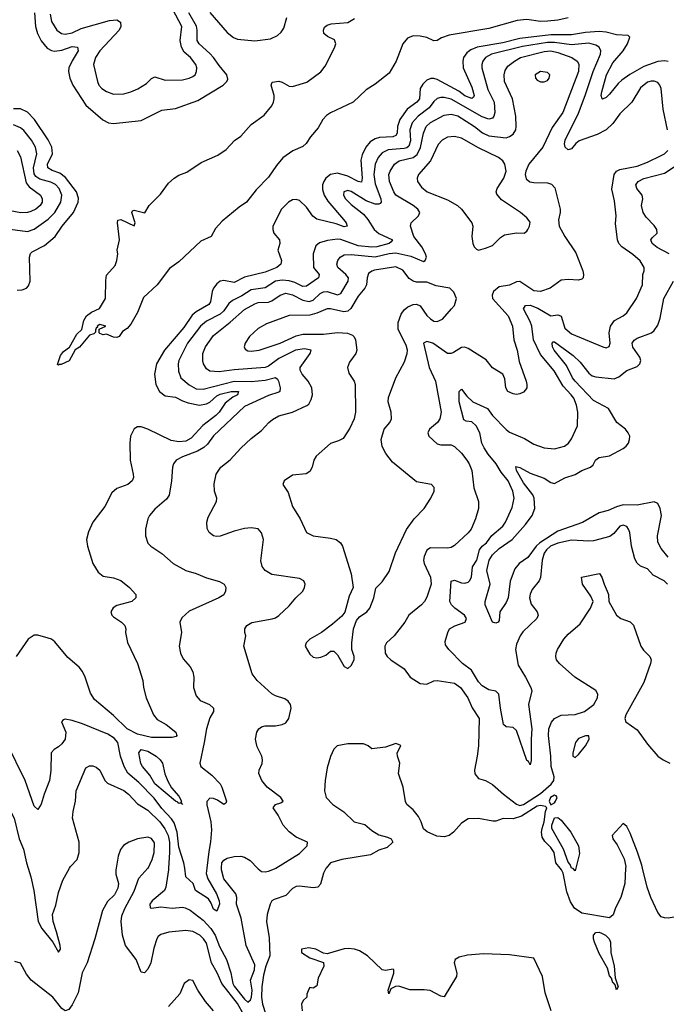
# Model space of a CAD drawing. Header units: inches. Extents: x 1694797 to 1849917, y 907313 to 1017959.
# Tile 619 of 656: x 1794345 to 1798100, y 949209 to 954930. Entities that reach past the tile are written whole.
import ezdxf

# ---------------------------------------------------------------- set-up
doc = ezdxf.new("R2010")
doc.units = ezdxf.units.IN
doc.header["$MEASUREMENT"] = 0
doc.layers.add('B7994', color=7, linetype='Continuous')
doc.layers.add('B7995', color=7, linetype='Continuous')

msp = doc.modelspace()

# ---------------------------------------------------------------- linework, layer by layer
at = {"layer": 'B7994', "color": 5}
for points, elevation in [([(1794905.5, 950000), (1794903.8, 949990), (1794904.1, 949964.1), (1794919.5, 949910), (1794915.8, 949884.2), (1794894.9, 949845.1), (1794854.6, 949805.4), (1794825.4, 949754.6), (1794782.4, 949590), (1794736.5, 949450), (1794708.1, 949391.9), (1794685.5, 949274.5), (1794650, 949205.7), (1794630, 949177.7), (1794610, 949171), (1794590, 949183.5), (1794538.2, 949250), (1794411.6, 949350), (1794384.9, 949384.9), (1794350, 949448), (1794318, 949458)], 780), ([(1794394.4, 950000), (1794410.5, 949950), (1794427.2, 949870), (1794453.1, 949690), (1794473.6, 949650), (1794537.2, 949570), (1794570, 949512.7), (1794581.6, 949530), (1794579.6, 949550), (1794559.8, 949630), (1794539.4, 949690), (1794535.2, 949730), (1794555.5, 949784.5), (1794570, 949859.3), (1794596, 949930), (1794635.4, 950000)], 760), ([(1795682.6, 949082.6), (1795610, 949213.4), (1795519, 949330), (1795492.5, 949392.6), (1795459.1, 949450), (1795430, 949563.1), (1795412.6, 949590), (1795391.6, 949610), (1795350, 949631.4), (1795310, 949637.7), (1795212, 949628), (1795165.7, 949614.3), (1795150, 949602.6), (1795142.3, 949590), (1795124.4, 949535.6), (1795107.4, 949450), (1795090, 949413.3), (1795070, 949391.9), (1795050, 949395.6), (1795022.2, 949470), (1794959.8, 949550), (1794941.3, 949610), (1794935, 949690), (1794937.7, 949722.3), (1794955, 949765), (1795010, 949865.5), (1795037.3, 949942.7), (1795090, 949999), (1795090.5, 950000)], 780), ([(1795209.9, 950000), (1795209.3, 949990), (1795193.3, 949890), (1795185.4, 949870), (1795113.8, 949810), (1795101.4, 949790), (1795102.9, 949770), (1795110, 949767.4), (1795164.1, 949775.9), (1795230, 949767.7), (1795290, 949772.6), (1795306.6, 949770), (1795335.8, 949755.8), (1795410, 949697.1), (1795454.7, 949650), (1795481, 949610), (1795504.8, 949544.8), (1795545.3, 949470), (1795571.7, 949391.7), (1795582.1, 949330), (1795590, 949314.3), (1795650, 949238.6), (1795670, 949221.2), (1795684.8, 949235.2), (1795691.4, 949250), (1795695.9, 949290), (1795686.3, 949350), (1795708.5, 949410), (1795710, 949438), (1795660.5, 949550), (1795630.8, 949710), (1795605, 949790), (1795606, 949830), (1795601, 949850), (1795530, 949938.3), (1795517.5, 949990), (1795517.9, 950000)], 760), ([(1795431.9, 950000), (1795428.4, 949968.4), (1795437.2, 949937.2), (1795488.9, 949850), (1795502.6, 949810), (1795506, 949790), (1795490.3, 949749.7), (1795470, 949762), (1795457, 949797), (1795440.8, 949820.8), (1795365.3, 949870), (1795352.8, 949910), (1795310, 949949.9), (1795303.3, 950000)], 740), ([(1795725.5, 950000), (1795730, 949995.3), (1795750, 949981.3), (1795770, 949977.9), (1795790, 949981.5), (1795824.9, 949995.1), (1795832.7, 950000)], 760), ([(1796125.5, 950000), (1796123, 949997), (1796110.2, 949970), (1796092.3, 949907.7), (1796076.4, 949890), (1796050, 949885.7), (1795970, 949895.7), (1795950, 949893.3), (1795930, 949880.8), (1795890, 949840.8), (1795822, 949818), (1795810.2, 949809.8), (1795799.6, 949790), (1795782, 949730), (1795777.6, 949690), (1795794.4, 949594.4), (1795797.1, 949490), (1795773.8, 949430), (1795761.6, 949378.4), (1795750.5, 949310), (1795749.5, 949249.5), (1795755.9, 949210), (1795774, 949150)], 780), ([(1797863.3, 950000), (1797858, 949910), (1797835.1, 949830), (1797804.4, 949770), (1797792.1, 949727.9), (1797769.3, 949710.7), (1797610, 949737.9), (1797566.5, 949766.5), (1797543.9, 949803.9), (1797522.3, 949862.3), (1797500.7, 949970), (1797491.1, 949990), (1797483, 950000)], 780), ([(1797574, 950000), (1797570, 949984), (1797558.3, 949998.3), (1797552, 950000)], 760), ([(1798612.9, 950000), (1798610, 949997.4), (1798590, 949957), (1798567.3, 949872.7), (1798552.8, 949847.2), (1798540.8, 949839.2), (1798530, 949835.3), (1798510, 949836.8), (1798390, 949855.5), (1798330, 949857), (1798290, 949852.6), (1798270, 949845.2), (1798251.1, 949828.9), (1798210, 949738.4), (1798190, 949722.9), (1798110, 949709.7), (1798090, 949711.6), (1798070, 949717.6), (1798050, 949741.6), (1798009.4, 949829.4), (1797988.4, 949890), (1797962.4, 950000)], 780), ([(1797430.5, 949170), (1797395.7, 949275.7), (1797381.2, 949370), (1797330, 949476.8), (1797190, 949495.7), (1797037.4, 949502.6), (1796945.5, 949494.5), (1796897.8, 949482.2), (1796874.6, 949470), (1796867.8, 949450), (1796884, 949390), (1796880.8, 949370), (1796810, 949252), (1796790, 949255.6), (1796728.8, 949288.8), (1796693.6, 949293.6), (1796610, 949293.5), (1796545.8, 949314.2), (1796527.3, 949312.7), (1796501, 949299), (1796488.7, 949268.7), (1796484, 949290), (1796517.2, 949390), (1796518, 949410), (1796513.2, 949413.2), (1796470, 949405.2), (1796450, 949409.2), (1796365.6, 949490), (1796319.2, 949519.2), (1796290, 949529), (1796253.4, 949533.4), (1796230, 949530.5), (1796130, 949501.6), (1796110, 949506.6), (1796064.5, 949530), (1796023.6, 949536.4), (1795982, 949530), (1795982.4, 949510), (1796030, 949479.5), (1796110, 949450.8), (1796110.5, 949430.5), (1796079.3, 949360.7), (1796070, 949315.3), (1796050, 949302), (1796030, 949306), (1796023.6, 949296.4), (1796012.7, 949267.3), (1796012, 949250), (1795992, 949230), (1795982, 949210), (1795984.7, 949170)], 820), ([(1795470, 949171.3), (1795425, 949225), (1795379.4, 949290), (1795350, 949348), (1795330, 949351.6), (1795299.5, 949330), (1795275.3, 949270), (1795210, 949195.8)], 820)]:
    msp.add_lwpolyline(points, dxfattribs=dict(at, elevation=elevation))
at = {"layer": 'B7994', "color": 5, "elevation": 780}
msp.add_lwpolyline([(1797810, 949292), (1797802, 949322), (1797793.8, 949333.8), (1797790, 949333.6), (1797781.6, 949361.6), (1797770, 949374), (1797757.9, 949417.9), (1797710, 949504.7), (1797682.8, 949570), (1797676.6, 949590), (1797677.9, 949610), (1797690, 949625.4), (1797710, 949628.3), (1797723, 949623), (1797747.4, 949610), (1797768.6, 949590), (1797774.9, 949570), (1797777.7, 949510), (1797796.6, 949430), (1797802.7, 949362.7), (1797821.1, 949310)], close=True, dxfattribs=at)
at = {"layer": 'B7995', "color": 5}
for points, elevation in [([(1794431.7, 954970), (1794437.4, 954890), (1794449.5, 954849.4), (1794470, 954806.4), (1794504.4, 954764.4), (1794530, 954751.4), (1794548.1, 954748.1), (1794590, 954753.4), (1794650, 954773.6), (1794680.3, 954770), (1794685, 954750), (1794649.3, 954690.7), (1794631.2, 954650), (1794628.5, 954628.5), (1794635.5, 954590), (1794654.4, 954550), (1794730, 954434.2), (1794827.8, 954347.8), (1794860.3, 954330), (1794890, 954326.1), (1795050, 954344.7), (1795170, 954404.1), (1795250, 954414.4), (1795380.1, 954459.9), (1795525.8, 954550), (1795547.8, 954570), (1795554.8, 954585.2), (1795548.5, 954610), (1795503.1, 954663.1), (1795470, 954710.9), (1795450, 954734.4), (1795387.5, 954790), (1795375.3, 954810), (1795376, 954870), (1795371.5, 954891.5), (1795327.6, 954970)], 720), ([(1794523.1, 954963.1), (1794530, 954919.5), (1794561.6, 954870), (1794588.9, 954850), (1794610, 954845.8), (1794650, 954852.9), (1794701.8, 954878.2), (1794865.9, 954925.9), (1794909.3, 954929.3), (1794930, 954914.9), (1794933.1, 954890), (1794923, 954870), (1794810.1, 954750), (1794786.1, 954710), (1794774.3, 954670), (1794797.2, 954570), (1794805.8, 954550), (1794822.8, 954530), (1794850, 954512), (1794890, 954498), (1794950, 954498.3), (1794990, 954510.2), (1795031, 954529), (1795081.1, 954558.9), (1795110, 954588.7), (1795130, 954598), (1795190, 954577.8), (1795290, 954579.7), (1795329.3, 954590), (1795350, 954600.3), (1795363.6, 954610), (1795372.4, 954630), (1795373.5, 954650), (1795368.5, 954670), (1795336.2, 954710), (1795301.1, 954741.1), (1795284, 954770), (1795277.7, 954810), (1795287.5, 954890), (1795233.7, 954990)], 740), ([(1797530, 954940.2), (1797470, 954927.1), (1797410, 954921.1), (1797370, 954919.7), (1797289.7, 954930.3), (1797233.7, 954926.3), (1797070, 954878), (1796839.4, 954840.6), (1796795, 954825), (1796770, 954809.8), (1796750, 954807.7), (1796710, 954826.3), (1796670, 954834.9), (1796630, 954835.5), (1796597.5, 954822.6), (1796570.1, 954789.9), (1796531.3, 954690), (1796490, 954618.4), (1796410, 954554.8), (1796357.9, 954522.1), (1796282, 954450), (1796150, 954389.1), (1796126.2, 954373.9), (1796105.2, 954350), (1796077.4, 954302.6), (1796033.4, 954250), (1796008.7, 954210), (1795990, 954194), (1795931.2, 954168.8), (1795872.6, 954127.4), (1795836.5, 954083.5), (1795790, 954015.4), (1795718.9, 953941), (1795661.3, 953870), (1795619, 953841), (1795520.5, 953759.5), (1795482.7, 953717.3), (1795456.3, 953670), (1795396.9, 953643.1), (1795270, 953524), (1795215.3, 953484.8), (1795144, 953390), (1795063.9, 953316.1), (1795030, 953229), (1794990, 953161.2), (1794970, 953136), (1794942.5, 953117.5), (1794922, 953090), (1794910, 953084), (1794890, 953085.2), (1794850, 953102), (1794830, 953098), (1794810, 953106), (1794806, 953110), (1794807.3, 953132.7), (1794846, 953150), (1794810, 953158), (1794796, 953150), (1794796.9, 953143.1), (1794790, 953138), (1794786, 953126), (1794786, 953114), (1794775.3, 953104.7), (1794750, 953097.2), (1794692.5, 953027.5), (1794668.2, 953011.8), (1794632.7, 952947.3), (1794586.3, 952926.3), (1794573.7, 952926.3), (1794570, 952922), (1794565.6, 952925.6), (1794581.5, 952978.5), (1794598.9, 953001.1), (1794633.6, 953026.4), (1794676.6, 953103.4), (1794705.2, 953130), (1794718, 953182), (1794732.7, 953210), (1794762.7, 953230), (1794808.5, 953251.5), (1794843.6, 953310), (1794845.4, 953414.6), (1794850, 953444.7), (1794899, 953501), (1794909.8, 953530), (1794914.7, 953570), (1794911.8, 953590), (1794924, 953650), (1794912.7, 953750), (1794914.6, 953765.4), (1794932, 953770), (1795010, 953732), (1795016, 953750), (1794996, 953810), (1795001.2, 953818.8), (1795010, 953824), (1795072.3, 953807.7), (1795097.2, 953850), (1795163.3, 953916.7), (1795210, 953980.5), (1795242, 954010), (1795270, 954027), (1795315, 954044.9), (1795399.5, 954100.5), (1795496.4, 954143.6), (1795543.8, 954176.2), (1795592.6, 954227.4), (1795630, 954253.8), (1795690, 954321), (1795764.7, 954375.3), (1795809.2, 954430), (1795819.6, 954450), (1795823.2, 954470), (1795822.4, 954490), (1795804.8, 954550), (1795812.1, 954567.9), (1795850, 954572.8), (1795870, 954567.7), (1795910, 954544.5), (1795930, 954541.4), (1796012.7, 954567.3), (1796093.8, 954626.2), (1796119.6, 954660.4), (1796173.8, 954766.2), (1796181.1, 954790), (1796173.2, 954813.2), (1796132.1, 954832.1), (1796111.8, 954850), (1796108.5, 954870), (1796114.3, 954885.7), (1796130, 954898.4), (1796153.3, 954906.7), (1796250, 954913), (1796290, 954936.9)], 680), ([(1795450, 954972.5), (1795550, 954855.3), (1795586.8, 954826.8), (1795610, 954816.4), (1795710, 954807), (1795800.7, 954819.3), (1795842.7, 954837.3), (1795862.7, 954857.3), (1795878.4, 954881.6), (1795896.4, 954943.6)], 720), ([(1798110, 954686.9), (1798090, 954691.5), (1798050, 954687.1), (1797970, 954657.2), (1797888.9, 954611.1), (1797841.5, 954578.5), (1797820.3, 954559.7), (1797770, 954497.3), (1797750, 954478.9), (1797730, 954467.4), (1797726.9, 954470), (1797721.7, 954490), (1797724.7, 954510), (1797751.8, 954610), (1797790, 954679.8), (1797848.7, 954750), (1797875.4, 954790), (1797887.8, 954827.8), (1797879, 954839), (1797810, 954842.6), (1797750, 954856.8), (1797710, 954860.8), (1797630, 954855.3), (1797550, 954841.4), (1797430, 954841.7), (1797250, 954821.3), (1797150, 954795.2), (1797001.8, 954770), (1796964.8, 954755.2), (1796941.9, 954738.1), (1796922.7, 954710), (1796917.5, 954690), (1796919.9, 954650), (1796970, 954538), (1796983.2, 954490), (1796979.8, 954480.2), (1796970, 954471.9), (1796930, 954488.1), (1796894.4, 954514.4), (1796770, 954581.7), (1796750, 954588.7), (1796731.9, 954588.1), (1796710, 954578.4), (1796685.3, 954554.7), (1796670.8, 954530), (1796666.7, 954470), (1796651.5, 954450), (1796594.8, 954410), (1796552.3, 954350), (1796539.5, 954310), (1796536.9, 954270), (1796530, 954258), (1796511.4, 954248.5), (1796435.2, 954244.8), (1796410, 954237.8), (1796380.6, 954219.4), (1796356, 954190), (1796334.5, 954145.5), (1796326.8, 954113.2), (1796334.7, 954010), (1796330, 953985.8), (1796310, 953989.1), (1796250, 954021.8), (1796190, 954038.5), (1796150, 954031.5), (1796123.6, 954010), (1796110.6, 953990), (1796104.4, 953970), (1796103.7, 953943.7), (1796113.6, 953910), (1796134.8, 953874.8), (1796225.4, 953770), (1796240.2, 953750), (1796246.8, 953730), (1796230, 953727.1), (1796183.6, 953743.6), (1796070, 953770.8), (1796047.8, 953787.8), (1796010, 953841.6), (1795970, 953878.9), (1795950, 953885.4), (1795930, 953882.5), (1795905.2, 953870), (1795866.4, 953830), (1795815.4, 953730), (1795814.7, 953710), (1795820.9, 953690), (1795854, 953650), (1795854.9, 953630), (1795844.2, 953590), (1795865.3, 953530), (1795861.7, 953510), (1795838, 953490), (1795770, 953462.9), (1795650, 953434.1), (1795590, 953403.6), (1795530, 953414.4), (1795510, 953409.9), (1795490, 953396.2), (1795470, 953369.7), (1795462.6, 953350), (1795453.7, 953290), (1795443.9, 953276.1), (1795370, 953233.3), (1795346.7, 953213.3), (1795298.3, 953141.7), (1795185.9, 953010), (1795139, 952930), (1795127.4, 952870), (1795135.4, 952810), (1795157.6, 952770), (1795190, 952745.4), (1795250, 952737.2), (1795290, 952715.7), (1795323.9, 952703.9), (1795390, 952690.6), (1795430, 952697.1), (1795450, 952708.5), (1795490, 952744), (1795510, 952753.9), (1795572.7, 952770), (1795614.9, 952770), (1795610.4, 952750), (1795583.1, 952736.9), (1795537.7, 952702.3), (1795502.8, 952650), (1795484, 952630), (1795408.1, 952571.9), (1795341.8, 952498.2), (1795310, 952480.4), (1795270, 952477.9), (1795225.6, 952485.6), (1795090, 952551.5), (1795050, 952564.4), (1795030, 952563.6), (1795010, 952552.2), (1794989.5, 952510), (1794985, 952470), (1794986.7, 952370), (1795004.2, 952290), (1795005.3, 952270), (1794999.3, 952250), (1794973, 952230), (1794910, 952205.3), (1794879.8, 952180.2), (1794839.1, 952100.9), (1794770.2, 952009.8), (1794745.3, 951954.7), (1794734, 951910), (1794738.3, 951870), (1794770.3, 951770), (1794800.7, 951720.7), (1794830, 951697.3), (1794890, 951686.9), (1794931.7, 951671.7), (1794983, 951630), (1795018.8, 951590), (1795018.8, 951570), (1794996.3, 951550), (1794910, 951527.1), (1794888, 951512), (1794874.3, 951490), (1794880.3, 951470), (1794890, 951460.2), (1794936.4, 951430), (1794955.8, 951410), (1794962, 951390), (1794960.3, 951370), (1794971.3, 951311.3), (1795030.2, 951190), (1795061.1, 951090), (1795064.2, 951050), (1795079.6, 950990), (1795121.6, 950890), (1795144.2, 950864.2), (1795195.2, 950835.2), (1795251, 950791), (1795257.1, 950770), (1795254.3, 950765.7), (1795230, 950759.1), (1795110, 950759.7), (1795030, 950779.4), (1794969, 950809), (1794890, 950887.6), (1794779.6, 950979.6), (1794756.9, 951016.9), (1794725.8, 951110), (1794710, 951142.2), (1794690, 951166.9), (1794624.7, 951224.7), (1794550, 951315.2), (1794530, 951329.9), (1794510, 951336.7), (1794450, 951352.8), (1794430, 951352.8), (1794394, 951330), (1794325, 951230)], 720), ([(1798106, 954290), (1798081.2, 954410), (1798070.6, 954530.6), (1798063.1, 954550), (1798050, 954565.1), (1798030, 954572.7), (1798012.5, 954572.5), (1797990, 954566.2), (1797950, 954533.7), (1797899.1, 954450), (1797830, 954383.1), (1797790, 954326), (1797750.3, 954290), (1797698, 954262), (1797594.3, 954225.7), (1797574, 954210), (1797550, 954180.5), (1797530, 954174), (1797512, 954190), (1797508.9, 954208.9), (1797512.1, 954230), (1797590, 954386), (1797629.6, 954490.4), (1797675, 954630), (1797718.3, 954730), (1797719.4, 954750), (1797710, 954769.7), (1797690, 954782.4), (1797650, 954793.5), (1797550, 954783.6), (1797450, 954797.5), (1797410, 954797), (1797265.7, 954774.3), (1797084.2, 954730), (1797049.4, 954710), (1797034, 954690), (1797028.9, 954670), (1797029.5, 954650), (1797064.4, 954524.4), (1797100.4, 954450), (1797103.5, 954390), (1797098.6, 954370), (1797090, 954358.2), (1797070, 954351.9), (1797030, 954364.8), (1796850, 954468.4), (1796810, 954478.4), (1796790, 954478.9), (1796770, 954472.9), (1796750, 954454.6), (1796722.5, 954417.5), (1796658.1, 954370), (1796624.6, 954330), (1796611.5, 954290), (1796614.3, 954225.7), (1796605.5, 954194.5), (1796594, 954186), (1796577.9, 954182.1), (1796485.2, 954174.8), (1796450, 954155.7), (1796426.5, 954130), (1796408.7, 954090), (1796401.5, 954030), (1796410, 953976.9), (1796441.5, 953890), (1796443.5, 953870), (1796437.8, 953862.2), (1796430, 953857.7), (1796410, 953858.6), (1796356.8, 953876.8), (1796270, 953931.6), (1796250, 953937.3), (1796226.7, 953930), (1796225.2, 953910), (1796236.3, 953890), (1796270, 953855.8), (1796340.9, 953800.9), (1796366.4, 953770), (1796403.5, 953710), (1796430, 953687.2), (1796510, 953650.1), (1796501.4, 953638.6), (1796490.3, 953630), (1796419.6, 953610), (1796390, 953607.6), (1796310, 953615.4), (1796210, 953652.5), (1796190, 953655), (1796133.3, 953646.7), (1796085.9, 953634.1), (1796064.2, 953615.8), (1796048.6, 953570), (1796051.5, 953490), (1796083.5, 953450), (1796080.7, 953430), (1796010, 953382.4), (1795990, 953378.8), (1795942.9, 953402.9), (1795910, 953413.6), (1795870, 953416.5), (1795830, 953410.7), (1795770, 953372.9), (1795690, 953360.1), (1795635.2, 953324.8), (1795580.7, 953299.3), (1795559.3, 953280.7), (1795530, 953238.1), (1795510, 953218.8), (1795430, 953179.1), (1795395.8, 953150), (1795320.1, 953050), (1795270.1, 952950), (1795266.1, 952930), (1795268, 952888), (1795281.3, 952850), (1795330, 952807.4), (1795370, 952785.7), (1795410, 952784), (1795590, 952830.3), (1795690, 952828.5), (1795770, 952835.8), (1795830, 952850.7), (1795841.7, 952841.7), (1795847.5, 952830), (1795858.3, 952790), (1795855.2, 952770), (1795850, 952765.9), (1795790, 952746.3), (1795650, 952682.8), (1795470, 952512.3), (1795435.5, 952464.5), (1795415.3, 952444.7), (1795376.8, 952423.2), (1795290.3, 952390), (1795253.7, 952370), (1795238.7, 952350), (1795233.4, 952330), (1795226.5, 952250), (1795212.8, 952167.2), (1795196.8, 952143.2), (1795130, 952086), (1795098.7, 952050), (1795088.9, 952030), (1795076.5, 951970), (1795075.8, 951930), (1795088.9, 951888.9), (1795107.7, 951870), (1795170, 951828.5), (1795236.4, 951770), (1795310, 951730.2), (1795370, 951713), (1795430, 951686.7), (1795506, 951666), (1795533, 951650), (1795541.6, 951630), (1795540.4, 951610), (1795531.1, 951588.9), (1795502.4, 951570), (1795330, 951493.6), (1795285.8, 951454.2), (1795276, 951430), (1795285.3, 951370), (1795270.4, 951290), (1795279.1, 951250), (1795295.3, 951215.3), (1795334.4, 951170), (1795350, 951141), (1795356.5, 951110), (1795355.3, 951050), (1795370, 951000.7), (1795393.7, 950973.7), (1795447.3, 950950), (1795470.8, 950930), (1795470.8, 950910), (1795450, 950874), (1795429.2, 950810), (1795417.3, 950730), (1795390.4, 950610), (1795398, 950590), (1795460.7, 950540.6), (1795508.6, 950490), (1795519.8, 950470), (1795546.8, 950390), (1795542, 950378), (1795530, 950369.3), (1795494.7, 950394.8), (1795470, 950404.7), (1795450, 950407.3), (1795432.1, 950387.9), (1795431.9, 950368.1), (1795454.4, 950270), (1795458.2, 950221.8), (1795453.6, 950153.6), (1795442.7, 950097.3), (1795431.9, 950000)], 740), ([(1795832.7, 950000), (1795970, 950085.4), (1796014, 950130), (1796016.3, 950150), (1795950, 950179.1), (1795910, 950211.3), (1795875.2, 950250), (1795847, 950307), (1795817.1, 950350), (1795830, 950369.3), (1795861.3, 950378.7), (1795875.5, 950390), (1795862.4, 950410), (1795783.2, 950470), (1795751.6, 950510), (1795734.4, 950550), (1795734.9, 950570), (1795752.6, 950607.4), (1795755.3, 950630), (1795751.8, 950650), (1795724.7, 950704.7), (1795717.4, 950730), (1795715.3, 950750), (1795721.6, 950790), (1795734.4, 950810), (1795750, 950821.1), (1795770, 950826.9), (1795830, 950827.4), (1795870, 950834.7), (1795890, 950844.2), (1795907.7, 950870), (1795921.6, 950930), (1795918, 950950), (1795904.9, 950970), (1795884.6, 950984.6), (1795830, 951001.5), (1795810, 951013.1), (1795724.9, 951090), (1795695.3, 951130), (1795646, 951290), (1795659.3, 951350), (1795652.7, 951370), (1795652.7, 951390), (1795664.9, 951410), (1795693.4, 951426.6), (1795812, 951448), (1795830, 951453.8), (1795850, 951467.7), (1795910, 951523.5), (1795948.6, 951571.4), (1795988.5, 951610), (1795999.5, 951630), (1796003.1, 951650), (1795994.9, 951670), (1795970, 951683.1), (1795810, 951706.5), (1795770, 951730.4), (1795753.3, 951753.3), (1795746.3, 951786.3), (1795760.3, 951910), (1795749.1, 951949.1), (1795730, 951972), (1795690, 951978.3), (1795650, 951972.9), (1795590, 951957.7), (1795510, 951929.1), (1795488, 951928), (1795470, 951931.7), (1795445.7, 951950), (1795434.4, 951974.4), (1795431.4, 952010), (1795440.4, 952039.6), (1795487.6, 952130), (1795490.3, 952150), (1795476.5, 952190), (1795473.8, 952233.8), (1795485.7, 952290), (1795513.7, 952330), (1795568, 952372), (1795630, 952441.3), (1795690, 952496.9), (1795750, 952542.4), (1795792.2, 952590), (1795813.4, 952606.6), (1795850, 952628.6), (1795930, 952648.8), (1796012.5, 952687.5), (1796023.4, 952696.6), (1796037.7, 952722.3), (1796045.3, 952750), (1796040.8, 952790), (1796020.2, 952830), (1795985.2, 952870), (1795973.7, 952893.7), (1795974.6, 952910), (1796032.8, 952990), (1796038.3, 953010), (1795998.5, 953018.5), (1795946.8, 953010), (1795850, 952962.1), (1795790, 952916.4), (1795770, 952908.7), (1795590, 952896.1), (1795503.8, 952883.8), (1795450, 952888.7), (1795430, 952901.5), (1795412.9, 952930), (1795408.1, 952948.1), (1795408.8, 952990), (1795425, 953030), (1795470, 953095.8), (1795567.4, 953172.6), (1795650, 953245.5), (1795710, 953278.2), (1795730, 953285.9), (1795790, 953288.4), (1795810, 953296.4), (1795858, 953330), (1795890, 953340.1), (1795930, 953332.1), (1795990, 953299.4), (1796026.9, 953293.1), (1796050, 953301.2), (1796090, 953339.6), (1796110, 953349), (1796130, 953349.9), (1796190, 953331.5), (1796210, 953338.4), (1796253.4, 953410), (1796255.4, 953430), (1796239.8, 953450), (1796192.4, 953490), (1796186.3, 953510), (1796191.8, 953530), (1796206.4, 953550), (1796230, 953563), (1796270, 953565.2), (1796410, 953551.6), (1796490, 953572.2), (1796530, 953574.9), (1796617, 953556.9), (1796690, 953525.3), (1796700.4, 953530), (1796707.2, 953550), (1796702.1, 953570), (1796680.1, 953610), (1796634.2, 953670), (1796615.3, 953730), (1796618.7, 953750), (1796661.7, 953790), (1796668.9, 953810), (1796656.5, 953830), (1796630.2, 953850), (1796530, 953911), (1796517, 953930), (1796491.8, 953990), (1796489.1, 954030), (1796496, 954050), (1796522.3, 954090), (1796548, 954110), (1796630, 954128.8), (1796653.1, 954146.9), (1796672.6, 954187.4), (1796690, 954271.6), (1796705.9, 954310), (1796730, 954332), (1796810, 954375.9), (1796850, 954381.5), (1796890, 954372.1), (1796985.9, 954310), (1797033.2, 954273.2), (1797070, 954255.6), (1797170, 954244.3), (1797190, 954250.6), (1797210, 954265), (1797225.5, 954290), (1797228.9, 954310), (1797225.5, 954370), (1797206.9, 954470), (1797161.1, 954570), (1797159.1, 954610), (1797164.6, 954635.4), (1797180.1, 954659.9), (1797217.5, 954690), (1797252.3, 954710), (1797390, 954745.7), (1797430, 954748.8), (1797470, 954739.9), (1797551.1, 954710), (1797582.8, 954690), (1797592, 954671.9), (1797589.3, 954630), (1797499.1, 954390), (1797436.8, 954303.2), (1797383, 954190), (1797301.5, 954090), (1797284.2, 954050), (1797281.2, 954030), (1797285.6, 954005.6), (1797307.7, 953987.7), (1797330, 953983.1), (1797410, 953983), (1797434, 953974), (1797452.8, 953952.8), (1797483.7, 953830), (1797483.7, 953810), (1797473.6, 953766.4), (1797478, 953730), (1797509.7, 953670), (1797574.7, 953574.7), (1797615.1, 953470), (1797619.5, 953450), (1797617.2, 953430), (1797610, 953422.8), (1797590, 953417.3), (1797530, 953420.8), (1797490, 953416.2), (1797425.7, 953370), (1797370, 953351.3), (1797330, 953355), (1797250, 953408), (1797230, 953407.1), (1797190, 953387.8), (1797130, 953377), (1797096.2, 953350), (1797087.9, 953330), (1797091.3, 953310), (1797180.6, 953210), (1797206.8, 953150), (1797214, 953070), (1797233.3, 953010), (1797244.9, 952944.9), (1797286.3, 952830), (1797289.7, 952810), (1797289.6, 952790), (1797281.4, 952778.5), (1797270, 952766), (1797250, 952755.8), (1797230, 952752.2), (1797210, 952755.3), (1797179.3, 952770), (1797167.4, 952790), (1797163.1, 952843.1), (1797150.3, 952870.3), (1797090, 952908), (1797053, 952953), (1796950, 953020.3), (1796930, 953027.4), (1796910, 953024.9), (1796863.6, 952996.4), (1796850, 952991.2), (1796830, 952991.1), (1796743.7, 953050), (1796710, 953060.7), (1796690, 953050.5), (1796722.8, 952910), (1796760.1, 952830), (1796792.4, 952650), (1796784.5, 952610), (1796771.9, 952590), (1796725.7, 952550), (1796716, 952530), (1796721.7, 952510), (1796770, 952466.3), (1796790, 952460.6), (1796850, 952459.5), (1796870, 952450.7), (1796910, 952410.8), (1796941.2, 952370), (1796954.8, 952350), (1796969.7, 952310), (1796982.6, 952210), (1797009.7, 952130), (1797009.7, 952090), (1796992.2, 952030), (1796966.9, 951970), (1796950, 951948.9), (1796870, 951874.6), (1796850, 951863.2), (1796830, 951858.6), (1796730, 951861.8), (1796710, 951847.2), (1796693.2, 951810), (1796689.8, 951790), (1796693, 951770), (1796730.5, 951690), (1796734, 951650), (1796710, 951574.8), (1796696.3, 951550), (1796678, 951530), (1796605.1, 951470), (1796581, 951430), (1796519.8, 951350), (1796476, 951310), (1796466.2, 951290), (1796467.3, 951250), (1796478.4, 951230), (1796499.8, 951210), (1796577.2, 951157.2), (1796612.4, 951110), (1796670, 951072.8), (1796710, 951069.9), (1796750, 951088.2), (1796770.2, 951089.8), (1796870, 951075.5), (1796905.6, 951050), (1796947.3, 950990), (1796972.3, 950932.3), (1797012.8, 950870), (1797008.8, 950710), (1797002.1, 950650), (1796985.9, 950570), (1796987.7, 950547.7), (1797010, 950521.6), (1797049.9, 950509.9), (1797090, 950485.8), (1797153.8, 950430), (1797230, 950372.1), (1797250, 950364.9), (1797270, 950369.5), (1797370, 950433.2), (1797431.6, 950488.4), (1797445.8, 950510), (1797449.6, 950530), (1797432, 950590), (1797430.1, 950650.1), (1797416.2, 950770), (1797418.4, 950810), (1797432.2, 950847.8), (1797451, 950869), (1797490, 950888.7), (1797570, 950892.7), (1797624.9, 950910), (1797678, 950950), (1797700.3, 950990), (1797701.3, 951010), (1797691.3, 951031.3), (1797568.5, 951110), (1797479.3, 951190), (1797463.1, 951210), (1797457.6, 951230), (1797459.5, 951250), (1797468.7, 951270), (1797505.3, 951330), (1797530, 951359.6), (1797599.6, 951420.4), (1797660.3, 951510), (1797674.8, 951550), (1797661.1, 951581.1), (1797614, 951650), (1797607.3, 951690), (1797711.2, 951711.2), (1797726, 951690), (1797738, 951650), (1797757, 951610), (1797763.7, 951590), (1797766, 951550), (1797809.7, 951470), (1797835.1, 951450), (1797890, 951430.9), (1797910, 951411.1), (1797952.4, 951290), (1797966.9, 951266.9), (1798004.4, 951230), (1798011.1, 951210), (1798008.2, 951190), (1797970, 951078.2), (1797865.7, 950890), (1797859.7, 950870), (1797865.2, 950850), (1797930, 950804.5), (1797990, 950720.9), (1798051.3, 950651.3), (1798080.7, 950630), (1798119.6, 950610)], 760), ([(1794330, 953357.5), (1794359.3, 953360.7), (1794384.5, 953370), (1794396.8, 953383.2), (1794406.9, 953410), (1794402.4, 953550), (1794407.6, 953572.4), (1794418, 953582), (1794490, 953617.5), (1794550.4, 953669.6), (1794592.4, 953730), (1794658.6, 953810), (1794685.6, 953870), (1794687.7, 953892.3), (1794675.2, 953930), (1794612.2, 954012.2), (1794578.3, 954038.3), (1794533.5, 954053.5), (1794508.2, 954070), (1794507.6, 954090), (1794535.8, 954150), (1794531.6, 954190), (1794510, 954232.6), (1794431.7, 954350), (1794390, 954392.1), (1794350, 954412.6), (1794310, 954412.8)], 720), ([(1794290, 953712.9), (1794390, 953699.1), (1794430, 953712.6), (1794510, 953771.7), (1794549.9, 953810), (1794584.1, 953870), (1794589.4, 953910), (1794574.5, 953950), (1794552.6, 953972.6), (1794526.6, 953986.6), (1794462.9, 954002.9), (1794439.2, 954019.2), (1794430, 954035.1), (1794424.6, 954070), (1794444.5, 954150), (1794436.2, 954190), (1794414.2, 954230), (1794370, 954285.6), (1794350, 954300.8), (1794310, 954319.6)], 740), ([(1794329.9, 954169.9), (1794350, 954134), (1794382.3, 953982.3), (1794399.8, 953959.8), (1794466, 953910), (1794476.3, 953890), (1794475.6, 953870), (1794463.5, 953850), (1794438.2, 953830), (1794410, 953815.8), (1794390, 953809), (1794352.8, 953807.2), (1794290, 953820.1)], 760), ([(1798106.6, 951650), (1798088, 951670), (1798023.3, 951703.3), (1797990, 951738.4), (1797950, 951755.1), (1797930, 951772), (1797917.6, 951797.6), (1797896.8, 951870), (1797887.4, 951950), (1797881, 951970), (1797870, 951984.7), (1797850, 951993.1), (1797830, 951986.6), (1797795.2, 951944.8), (1797772.6, 951927.4), (1797677.4, 951902.6), (1797650, 951899.9), (1797550, 951905.5), (1797470, 951888.6), (1797426.5, 951870), (1797403.9, 951850), (1797391.4, 951830), (1797378.7, 951790), (1797370.1, 951689.8), (1797361.5, 951670), (1797320.6, 951619.4), (1797308.6, 951591.4), (1797305.4, 951570), (1797314.2, 951534.2), (1797349, 951490), (1797355.2, 951470), (1797348.1, 951450), (1797267, 951373), (1797250.8, 951350), (1797230, 951300.5), (1797224.8, 951270), (1797240.1, 951180.1), (1797282.3, 951110), (1797313.5, 951050), (1797318.5, 951030), (1797298.9, 950950), (1797319.1, 950810), (1797314.7, 950750), (1797314.9, 950625.1), (1797310, 950600.9), (1797299.3, 950619.3), (1797290, 950626), (1797230, 950799.2), (1797210, 950818.2), (1797170, 950822), (1797154.3, 950834.3), (1797136.7, 950930), (1797127.8, 951010), (1797110, 951027.8), (1797070, 951035.4), (1797030, 951059.2), (1797010, 951082), (1796969.5, 951149.5), (1796916.3, 951190), (1796838, 951270), (1796817.5, 951297.5), (1796816, 951316), (1796831.1, 951370), (1796841.1, 951390), (1796872.7, 951407.3), (1796932.4, 951430), (1796939.3, 951450), (1796927.4, 951470), (1796872.7, 951510), (1796853.2, 951530), (1796843.7, 951550), (1796850, 951667.3), (1796870, 951673.7), (1796910, 951658.4), (1796930, 951655.5), (1796950, 951662.6), (1796957.1, 951670), (1796969.1, 951690), (1796974.6, 951750), (1796999.4, 951790), (1797014.7, 951850), (1797029.9, 951870.1), (1797054.9, 951890), (1797087.5, 951932.5), (1797150, 951986.6), (1797166.6, 952010), (1797205, 952095), (1797215.6, 952150), (1797208.6, 952190), (1797180.7, 952250), (1797140.9, 952300.9), (1797112.1, 952350), (1797064.6, 952404.6), (1797041.5, 952441.5), (1797029.3, 952470), (1797016.1, 952530), (1796996.1, 952570), (1796970, 952592.9), (1796937, 952597), (1796924.7, 952604.7), (1796897.1, 952710), (1796896.2, 952770), (1796910, 952783.8), (1796942.5, 952742.5), (1796976.6, 952710), (1797060.6, 952670), (1797090.9, 952630), (1797170, 952549.3), (1797190, 952534.2), (1797277, 952497), (1797330, 952462.7), (1797390, 952442.8), (1797450, 952437.3), (1797508.9, 952451.1), (1797531.2, 952468.8), (1797550, 952495.5), (1797583.5, 952570), (1797585.6, 952650), (1797579, 952690), (1797562, 952730), (1797547.8, 952750), (1797500.9, 952800.9), (1797447.9, 952890), (1797370, 952983.7), (1797329.6, 953070), (1797318.1, 953150), (1797310, 953177.2), (1797270, 953250.6), (1797281.3, 953270), (1797310, 953271.3), (1797354.4, 953254.4), (1797430, 953208.4), (1797470, 953214.4), (1797485.5, 953210), (1797490, 953206.4), (1797510, 953138.2), (1797550, 953104.2), (1797731.3, 953028.7), (1797750, 953023.1), (1797768.2, 953031.8), (1797774, 953050), (1797768.3, 953110), (1797775.7, 953150), (1797798.5, 953181.5), (1797850, 953209.2), (1797870, 953226), (1797926, 953310), (1797962, 953390), (1797963.1, 953450), (1797971, 953470), (1797970.9, 953490), (1797948.3, 953528.3), (1797905.3, 953565.3), (1797841.3, 953610), (1797824, 953630), (1797816, 953650), (1797805.7, 953745.7), (1797808.7, 953790), (1797798, 953878), (1797784.4, 953944.4), (1797797.9, 954030), (1797809.9, 954050.1), (1797830, 954060.4), (1797930, 954079.3), (1797990, 954101.3), (1798070, 954140.1), (1798088.9, 954151.1), (1798108, 954170)], 740), ([(1798116.8, 953570), (1798046.9, 953606.9), (1798017.5, 953630), (1798009, 953651), (1798016.7, 953663.3), (1798047.4, 953690), (1798043.8, 953710), (1798030, 953734.1), (1797982.1, 953782.1), (1797965.4, 953810), (1797955, 953850), (1797963.2, 953890), (1797959.9, 953910), (1797928.4, 953950), (1797922.2, 953970), (1797936.8, 953990), (1797970, 954008.2), (1798090, 954039.2), (1798157.7, 954082.3)], 720), ([(1798110, 951807.3), (1798070, 951857.3), (1798050, 951893.2), (1798049.3, 951930.7), (1798072.3, 952050), (1798064.8, 952090), (1798050, 952118.9), (1798028.6, 952128.6), (1797930.1, 952109.9), (1797850, 952110.3), (1797810, 952099.9), (1797762.8, 952077.3), (1797710, 952063.7), (1797612.2, 952007.8), (1797470, 951958.3), (1797365.7, 951890), (1797345.1, 951870), (1797294.9, 951805.1), (1797245, 951770), (1797220, 951740), (1797192.7, 951667.3), (1797181.1, 951570), (1797170, 951543.6), (1797133.4, 951490), (1797130, 951439.3), (1797123.8, 951430), (1797110, 951423.1), (1797090, 951428.4), (1797047.4, 951530), (1797047.6, 951550), (1797076.5, 951650), (1797057.6, 951730), (1797070.7, 951790), (1797090, 951821.4), (1797130, 951857.4), (1797204.9, 951910), (1797282.7, 951997.3), (1797321.7, 952050), (1797335.5, 952090), (1797331.9, 952150), (1797324.8, 952170), (1797270, 952238), (1797229.2, 952310), (1797226.4, 952333.6), (1797250, 952328.9), (1797310, 952294.6), (1797390, 952266.4), (1797430, 952241.6), (1797450, 952235.3), (1797510, 952268.4), (1797570, 952287.7), (1797610, 952310.1), (1797658.7, 952330), (1797675.9, 952344.1), (1797688.9, 952370), (1797700.5, 952379.5), (1797710, 952385.2), (1797770, 952394.9), (1797850, 952437.7), (1797867.5, 952452.5), (1797879.3, 952470), (1797886.8, 952490), (1797887.1, 952510), (1797879, 952530), (1797862.2, 952550), (1797811.9, 952590), (1797765, 952670), (1797677.5, 952717.5), (1797570, 952830.4), (1797555.2, 952850), (1797520.3, 952920.3), (1797449, 953010), (1797439.6, 953030), (1797437.4, 953050), (1797442.2, 953057.8), (1797450, 953059.1), (1797558.8, 952978.8), (1797599.4, 952939.4), (1797650, 952876.3), (1797670, 952861.6), (1797690, 952853.9), (1797797.6, 952842.4), (1797824.3, 952855.7), (1797870, 952892.5), (1797930, 952915.5), (1797946.2, 952930), (1797951.1, 952950), (1797946.8, 952970), (1797906.3, 953026.3), (1797901.3, 953050), (1797912.6, 953067.4), (1797930, 953079.1), (1798014.7, 953110), (1798030, 953124.2), (1798050, 953155.8), (1798064, 953196), (1798085.5, 953310), (1798141.6, 953410)], 720), ([(1795303.3, 950000), (1795299.3, 950030), (1795270, 950122.3), (1795259.3, 950210), (1795242.9, 950262.9), (1795226.7, 950286.7), (1795170, 950345.9), (1795126.7, 950406.7), (1795037.7, 950497.7), (1794972.3, 950552.3), (1794951.5, 950590), (1794929.9, 950650), (1794914.6, 950730), (1794894.8, 950754.8), (1794857.6, 950777.6), (1794710, 950839.2), (1794650, 950857.6), (1794610, 950864.7), (1794597.6, 950862.4), (1794588.9, 950850), (1794614, 950790), (1794608.7, 950750), (1794590, 950722.3), (1794570, 950704.2), (1794545.3, 950690), (1794528.3, 950670), (1794527.1, 950567.1), (1794518.4, 950510), (1794487, 950430), (1794470, 950372.3), (1794450, 950340.9), (1794430, 950360.9), (1794376.9, 950510), (1794270, 950726.6)], 740), ([(1797483, 950000), (1797458.5, 950030), (1797449.2, 950090), (1797430, 950119.5), (1797394.1, 950154.1), (1797379.8, 950179.8), (1797375.8, 950210), (1797378.6, 950230), (1797391.3, 950270), (1797397.6, 950330), (1797406, 950350), (1797398.8, 950358.8), (1797370, 950364.6), (1797350, 950360.1), (1797258.7, 950301.3), (1797210, 950287.2), (1797151.9, 950288.1), (1797110, 950273.3), (1797092.5, 950272.5), (1797010, 950288.3), (1796950, 950286.9), (1796910, 950262), (1796864.6, 950210), (1796839.3, 950190), (1796810, 950181.7), (1796766.6, 950186.6), (1796711.9, 950211.9), (1796690, 950229), (1796677, 950270), (1796660.1, 950300.1), (1796630, 950339), (1796594, 950370), (1796586.3, 950386.3), (1796572.7, 950470), (1796545.2, 950550), (1796553.2, 950610), (1796539, 950650), (1796537.2, 950670), (1796559, 950710), (1796554.8, 950714.8), (1796530, 950723.7), (1796470, 950702.9), (1796390, 950694), (1796368.7, 950710), (1796341.5, 950721.5), (1796250, 950722.4), (1796188, 950710), (1796170, 950692), (1796150, 950649.6), (1796130, 950583.7), (1796118.7, 950510), (1796114.7, 950450), (1796125.3, 950410), (1796163.1, 950370), (1796226.7, 950326.7), (1796287, 950270), (1796350, 950253.4), (1796390, 950219.6), (1796430, 950194), (1796480.7, 950180.7), (1796502, 950170), (1796511, 950150), (1796479.3, 950120.7), (1796430, 950104.2), (1796382.7, 950077.3), (1796216.3, 950050), (1796150.3, 950030), (1796125.5, 950000)], 780), ([(1794635.4, 950000), (1794641.1, 950010), (1794678.3, 950050), (1794690.3, 950090), (1794690.3, 950150), (1794651.8, 950290), (1794654.9, 950330), (1794668.9, 950390), (1794673.6, 950450), (1794730, 950582.7), (1794750, 950595.1), (1794770, 950594.5), (1794790, 950587.3), (1794810, 950569.5), (1794839.7, 950510), (1794854.5, 950494.5), (1794950, 950452), (1794977.7, 950430), (1795030, 950374.1), (1795090, 950337.4), (1795158.1, 950270), (1795188.7, 950228.7), (1795207.3, 950190), (1795214.7, 950150), (1795215, 950090), (1795209.9, 950000)], 760), ([(1793505.4, 950000), (1793495.8, 950030), (1793487.4, 950170), (1793498.3, 950281.7), (1793510.4, 950310), (1793533.1, 950326.9), (1793550, 950334.5), (1793630, 950344.2), (1793730, 950369.7), (1793850, 950431.1), (1793920.9, 950439.1), (1794010, 950474.3), (1794053.7, 950473.7), (1794150, 950452.8), (1794178.5, 950438.5), (1794230, 950398.4), (1794290, 950335.1), (1794313.2, 950290), (1794342.7, 950170), (1794367, 950110), (1794384.7, 950030), (1794394.4, 950000)], 760), ([(1797552, 950000), (1797550, 950000.5), (1797541.8, 950021.8), (1797530, 950035.4), (1797503.5, 950110), (1797434.5, 950230), (1797434.7, 950250), (1797450, 950291.7), (1797470, 950295.1), (1797490, 950278.8), (1797545.6, 950210), (1797590.8, 950130), (1797595.4, 950084.6), (1797574, 950000)], 760), ([(1797962.4, 950000), (1797958.2, 950018.1), (1797933.4, 950093.4), (1797890, 950203.7), (1797870, 950242.7), (1797850, 950259), (1797784.9, 950190), (1797788.7, 950170), (1797814.8, 950134.8), (1797854.9, 950054.9), (1797863.9, 950010), (1797863.3, 950000)], 780), ([(1795090.5, 950000), (1795115, 950050), (1795125.6, 950090), (1795127.6, 950147.6), (1795110, 950172.4), (1795090, 950179.7), (1795030, 950171.1), (1794978.8, 950150), (1794947.8, 950132.3), (1794930, 950109.2), (1794917.4, 950070), (1794905.5, 950000)], 780), ([(1795517.9, 950000), (1795519, 950030), (1795530, 950045.6), (1795550, 950057.9), (1795590, 950068.4), (1795630, 950069.9), (1795650, 950063.7), (1795683.6, 950043.6), (1795725.5, 950000)], 760)]:
    msp.add_lwpolyline(points, dxfattribs=dict(at, elevation=elevation))
for points, elevation in [([(1797370, 954629.6), (1797338.4, 954610), (1797340.4, 954590), (1797350, 954579.3), (1797370, 954568.8), (1797390, 954568.7), (1797410, 954577.3), (1797419.5, 954590), (1797423.7, 954610), (1797410, 954623.7)], 780), ([(1796870, 954251.4), (1796830, 954247.2), (1796797.8, 954230), (1796776, 954204), (1796730.4, 954109.6), (1796660.7, 954030), (1796653.6, 954010), (1796655.8, 953990), (1796677.7, 953957.7), (1796711.7, 953930), (1796830, 953882.6), (1796887.6, 953850), (1796910.4, 953830), (1796970.8, 953750), (1796976, 953730), (1796970.8, 953670), (1796976, 953630), (1796984.7, 953610), (1796996.9, 953596.9), (1797010, 953591.3), (1797050, 953602.8), (1797090, 953618.8), (1797136.2, 953663.8), (1797160.1, 953679.9), (1797230, 953690.7), (1797274, 953690), (1797290, 953700.7), (1797295.6, 953710), (1797306, 953730), (1797310, 953752.7), (1797290, 953778), (1797253.6, 953810), (1797143.2, 953883.2), (1797115.3, 953915.3), (1797112.4, 953930), (1797117.7, 953950), (1797157, 954010), (1797169, 954050), (1797162.9, 954090), (1797149.8, 954110), (1797125.4, 954130), (1797010, 954184.9), (1796910, 954242.2)], 780), ([(1796530, 953493.3), (1796406.1, 953473.9), (1796390.8, 953469.2), (1796370, 953454.8), (1796362, 953430), (1796358.4, 953390), (1796349.5, 953370.5), (1796310, 953323.1), (1796268.6, 953251.4), (1796250, 953236.8), (1796226.9, 953233.1), (1796150, 953249.9), (1796130, 953249.9), (1796070, 953224.9), (1796030, 953214), (1795910, 953210.6), (1795777.9, 953162.1), (1795730, 953135.6), (1795680.3, 953090), (1795654.3, 953050), (1795648.8, 953030), (1795655.4, 953015.4), (1795670, 953006.7), (1795690, 953004.2), (1795736, 953010), (1795857.4, 953050), (1795950, 953094), (1795990, 953101.9), (1796110, 953103.4), (1796190, 953112.3), (1796248.4, 953108.4), (1796277.2, 953097.2), (1796287.5, 953087.5), (1796295.5, 953070), (1796302, 953010), (1796296.5, 952990), (1796259.4, 952940.6), (1796249.1, 952910), (1796256.1, 952876.1), (1796286.7, 952830), (1796292.4, 952810), (1796295.8, 952650), (1796286.9, 952610), (1796262.8, 952557.2), (1796222.7, 952497.3), (1796197.2, 952482.8), (1796150, 952466.8), (1796065.9, 952394.1), (1796053.2, 952370), (1796044, 952330), (1796030, 952305.6), (1796008.7, 952291.3), (1795930, 952282.9), (1795880.7, 952250), (1795874, 952230), (1795903.4, 952183.4), (1795930, 952102), (1795974.3, 952030), (1796010.3, 951950.3), (1796050, 951930.3), (1796150, 951918.3), (1796182.8, 951910), (1796208.4, 951890), (1796218.9, 951870), (1796270.7, 951710), (1796281, 951630), (1796258.8, 951581.2), (1796232.3, 951487.7), (1796216.5, 951463.5), (1796162.3, 951417.7), (1796098, 951370), (1796029.5, 951330.5), (1796009.1, 951310), (1796002.4, 951290), (1796030, 951243.6), (1796050, 951226.4), (1796070, 951221.8), (1796094.5, 951225.5), (1796122.4, 951237.6), (1796150, 951261), (1796170, 951261), (1796190, 951238.8), (1796230, 951170.8), (1796250, 951160.5), (1796270, 951178.4), (1796288.2, 951210), (1796286.9, 951230), (1796274, 951270), (1796273, 951310), (1796282.9, 951390), (1796301.6, 951438.4), (1796319.1, 951460.9), (1796361.2, 951490), (1796378, 951510), (1796400.9, 951570), (1796412.9, 951627.1), (1796450, 951662.8), (1796490, 951724), (1796527.4, 951832.6), (1796591.6, 951968.4), (1796635.1, 952030), (1796693.3, 952090), (1796733, 952150), (1796752.6, 952190), (1796752.3, 952212.3), (1796737.2, 952230), (1796650, 952244.2), (1796510, 952358.5), (1796472, 952410), (1796449.7, 952450), (1796444.4, 952490), (1796461, 952550), (1796494.5, 952590), (1796504.5, 952610), (1796502, 952650), (1796484.7, 952710), (1796485.9, 952734.1), (1796529.7, 952850), (1796578.7, 952941.3), (1796594.5, 952990), (1796596.5, 953010), (1796590, 953039.6), (1796543.4, 953130), (1796543.4, 953170), (1796560.6, 953219.4), (1796576.8, 953243.2), (1796598.8, 953261.2), (1796630, 953276.1), (1796650, 953277.7), (1796670, 953267.2), (1796710, 953210.4), (1796730, 953192), (1796750, 953178.9), (1796770, 953176.5), (1796799.6, 953190), (1796853.3, 953250), (1796869.6, 953270), (1796882, 953310), (1796867, 953347), (1796842, 953370), (1796763.9, 953383.9), (1796710, 953404.4), (1796650, 953405), (1796630.5, 953410.5), (1796607.1, 953427.1), (1796570, 953474)], 780), ([(1797630, 950769.6), (1797590, 950753.3), (1797572.2, 950730), (1797557, 950670), (1797558, 950650), (1797570, 950642.6), (1797590, 950660.3), (1797630, 950710.4), (1797651.8, 950750), (1797649.3, 950769.3)], 780), ([(1795290, 950369.6), (1795278.9, 950378.9), (1795270, 950376.3), (1795264.2, 950384.2), (1795250, 950389.2), (1795129.9, 950490), (1795100.8, 950540.8), (1795058.3, 950590), (1795048.7, 950608.7), (1795036.4, 950670), (1795050, 950688.6), (1795090, 950679.5), (1795137.5, 950650), (1795160.8, 950630), (1795173.6, 950610), (1795187.8, 950547.8), (1795204.6, 950504.6), (1795227.6, 950467.6), (1795270, 950418.7), (1795284.9, 950390), (1795281.4, 950381.4)], 720), ([(1797450, 950423.6), (1797426.9, 950410), (1797418.9, 950390), (1797430, 950368.4), (1797450, 950380.3), (1797456.8, 950390), (1797465.1, 950410), (1797459.7, 950419.7)], 780)]:
    msp.add_lwpolyline(points, close=True, dxfattribs=dict(at, elevation=elevation))

doc.saveas('drawing.dxf')
